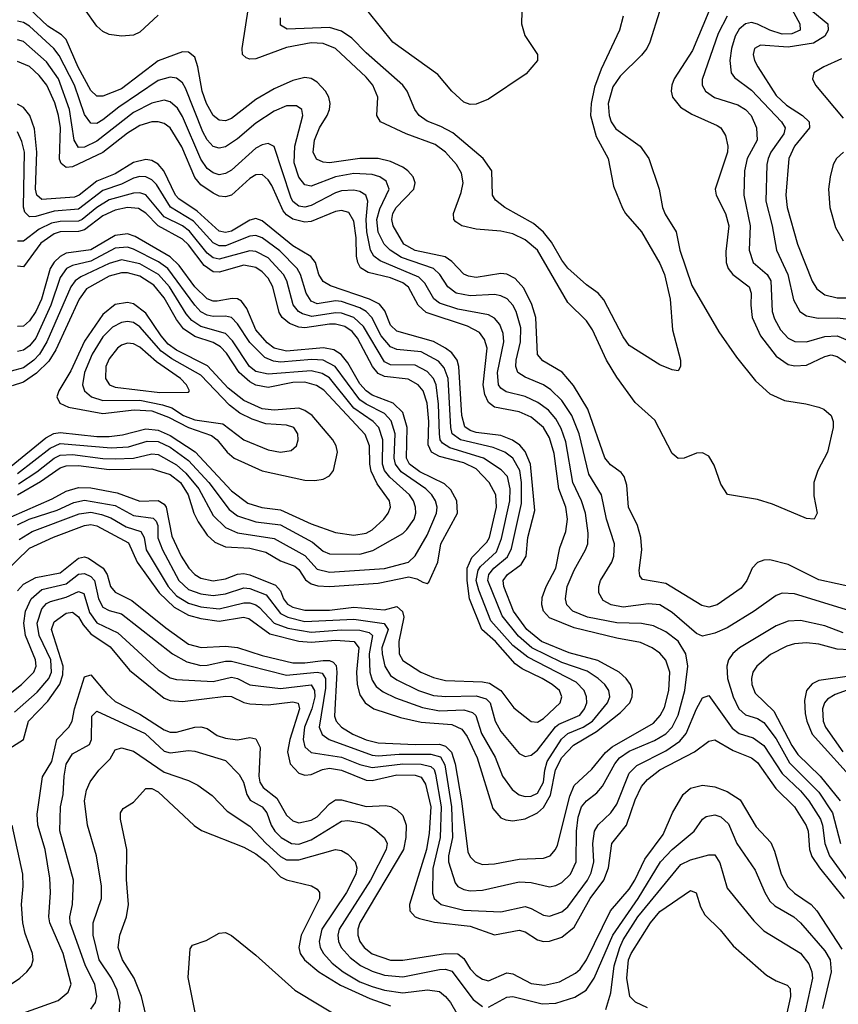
# Model space of a CAD drawing. Header units: inches. Extents: x 501365 to 657855, y 482276 to 547543.
# Tile 384 of 656: x 581798 to 584474, y 506484 to 509704. Entities that reach past the tile are written whole.
import ezdxf

# ---------------------------------------------------------------- set-up
doc = ezdxf.new("R2010")
doc.units = ezdxf.units.IN
doc.header["$MEASUREMENT"] = 0
doc.layers.add('A5580', color=7, linetype='Continuous')

msp = doc.modelspace()

# ---------------------------------------------------------------- linework, layer by layer
at = {"layer": 'A5580', "color": 5}
for points, elevation in [([(583267, 510000), (583295.3, 509950), (583317.9, 509877.9), (583345.4, 509845.4), (583416.5, 509790), (583430.2, 509770), (583439.6, 509730), (583438.3, 509690), (583448.4, 509651.6), (583490.4, 509590), (583490.2, 509570), (583452.9, 509527.1), (583330, 509444.3), (583290, 509427.7), (583270, 509426.1), (583250, 509433.5), (583210, 509469.8), (583164.1, 509524.1), (583017.3, 509630), (582937.2, 509730), (582830, 509815.1), (582807, 509850), (582750.9, 510000)], 2140), ([(584530, 507845.7), (584410, 507872.5), (584310, 507922.3), (584250, 507937.1), (584230, 507936), (584210, 507928.4), (584192.2, 507910), (584174.7, 507870), (584155.6, 507844.4), (584077.4, 507790), (584050, 507782.2), (584028, 507788), (583910, 507860.4), (583833.5, 507873.5), (583825.2, 507885.2), (583822.9, 507902.9), (583831.6, 507970), (583827.8, 508010), (583817.2, 508050), (583787.3, 508110), (583782.2, 508182.2), (583774, 508210), (583763.5, 508223.5), (583728.5, 508248.5), (583710, 508270.6), (583654.5, 508430), (583607.7, 508507.7), (583571, 508551), (583507.7, 508587.7), (583490, 508609), (583484.8, 508730), (583471.9, 508771.9), (583445.4, 508825.4), (583417.4, 508857.4), (583390, 508871.4), (583370, 508873.9), (583290, 508861.1), (583265, 508865), (583250, 508871.6), (583210, 508912.8), (583188.6, 508928.6), (583090, 508949), (583053.7, 508970), (583018.8, 509030), (583013.9, 509050), (583017.8, 509070), (583028.7, 509090), (583085.8, 509150), (583089.9, 509170), (583083.7, 509190), (583066.7, 509210), (583050, 509221.6), (583010, 509239.5), (582969.5, 509249.5), (582910, 509249.7), (582810, 509235.2), (582790, 509237.4), (582767.8, 509247.8), (582757, 509270), (582761.7, 509310), (582778.2, 509350), (582802.4, 509390), (582810.7, 509410), (582812.7, 509430), (582808.2, 509450), (582797.1, 509470), (582770, 509499.7), (582750, 509511.2), (582730, 509515.1), (582690, 509505), (582630, 509477.3), (582570, 509442.3), (582490, 509380.9), (582470, 509373.4), (582450, 509375.7), (582430, 509389.9), (582407.8, 509430), (582393.9, 509470), (582380.1, 509550), (582370, 509581.6), (582350, 509597.6), (582330, 509598.7), (582250, 509568.7), (582130, 509478.1), (582070, 509453.5), (582050, 509454.1), (582030, 509472.4), (581988.3, 509548.3), (581950, 509638.6), (581934.4, 509654.4), (581890, 509682.5), (581830, 509739.4)], 2220), ([(582250, 509718.4), (582190, 509663.2), (582170, 509653), (582130, 509649.9), (582090, 509655.6), (582070, 509665), (582050, 509682.9), (582010, 509739.1)], 2180), ([(583888.9, 509730), (583857.5, 509630), (583847.2, 509610), (583830, 509587.5), (583760.7, 509519.3), (583736.2, 509483.8), (583721.3, 509430), (583724.4, 509390), (583731.3, 509370), (583746.8, 509346.8), (583826.2, 509290), (583854, 509250), (583888.3, 509150), (583898.9, 509090), (583907.6, 509067.6), (583943.4, 509010), (583955.7, 508950), (583995, 508835), (584083.5, 508683.5), (584140.6, 508600.6), (584202.7, 508522.7), (584250, 508479.9), (584298.1, 508458.1), (584367.8, 508447.8), (584410, 508436.3), (584426.4, 508430), (584450.4, 508410), (584457.1, 508390), (584456.4, 508370), (584438.7, 508290), (584406.7, 508230), (584394, 508190), (584393.5, 508146.5), (584404.6, 508090), (584394.8, 508070), (584370, 508073.1), (584259, 508119), (584210, 508134.4), (584111, 508151), (584090, 508184.5), (584067.6, 508247.6), (584050, 508276), (584030, 508287.6), (584010, 508286.6), (583970, 508269.8), (583950, 508268.4), (583930, 508285.7), (583873.8, 508393.8), (583810, 508451.6), (583750, 508534.9), (583716.3, 508590), (583670, 508689.9), (583650, 508719.2), (583590, 508778.8), (583489.9, 508950), (583450, 508984.4), (583410, 509003.6), (583370, 509012.2), (583290, 509018.4), (583243.1, 509030), (583223, 509043), (583216.8, 509050), (583215.2, 509070), (583240.9, 509139.1), (583247.5, 509170), (583241.9, 509201.9), (583226, 509230), (583189.5, 509270), (583155.6, 509295.6), (583061, 509330), (582976.8, 509370), (582964.9, 509390), (582967.9, 509450), (582952.3, 509490), (582930, 509516.3), (582829.8, 509609.8), (582790, 509626.4), (582750, 509628.2), (582670, 509612.7), (582570, 509575.7), (582550, 509574.1), (582538.5, 509578.5), (582526.4, 509590), (582524.5, 509610), (582547.2, 509750)], 2180), ([(584050.1, 509730), (583996.9, 509603.1), (583937.4, 509510), (583929.4, 509490), (583927.6, 509470), (583932, 509450), (583957.7, 509417.7), (583994.7, 509394.7), (584077.6, 509357.6), (584089.6, 509349.6), (584104.7, 509324.7), (584112.9, 509290), (584111.5, 509270), (584071.6, 509150), (584074.2, 509130), (584105.4, 509070), (584115.4, 509030), (584105.8, 508945.8), (584106.7, 508910), (584113.6, 508890), (584129.1, 508870), (584182.6, 508830), (584188.9, 508810), (584187.6, 508770), (584192.3, 508730), (584219.2, 508670), (584270, 508604), (584310, 508576.4), (584331.4, 508571.4), (584370, 508574.2), (584430, 508602.8), (584450, 508607.6), (584470, 508602.1), (584525, 508565)], 2220), ([(584315.4, 509750), (584348.2, 509690), (584349.4, 509670), (584322.2, 509657.8), (584290, 509656), (584250, 509669), (584210, 509689.4), (584190, 509694.2), (584170, 509690.6), (584150, 509673.2), (584136.8, 509650), (584124, 509610), (584118.7, 509570), (584123.8, 509530), (584134.4, 509514.4), (584190, 509473.1), (584287.5, 509370), (584300.3, 509350), (584295.3, 509330), (584253, 509270), (584244.3, 509250), (584239.7, 509230), (584236.3, 509110), (584257.9, 509030), (584271.3, 508950), (584308.7, 508870), (584327.5, 508787.5), (584348.3, 508750), (584370, 508735.4), (584407.7, 508727.7), (584470, 508728.9), (584538.4, 508721.6)], 2260), ([(584390, 509730.5), (584439.6, 509690), (584440.4, 509670), (584429.7, 509650), (584393, 509627), (584310, 509614.3), (584219.5, 509620.5), (584200.1, 509610), (584195.5, 509590), (584199.6, 509570), (584210.1, 509550), (584270, 509455.3), (584303.8, 509423.8), (584356.3, 509390), (584378.4, 509370), (584379.7, 509350), (584330.1, 509290), (584311.8, 509250), (584301.9, 509130), (584306.3, 509090), (584340.2, 508970), (584388.3, 508848.3), (584403.5, 508823.5), (584430, 508803.7), (584470, 508794.2), (584510, 508794)], 2280), ([(584511, 507771), (584330, 507826.8), (584290, 507828.3), (584270, 507821.1), (584198.3, 507770), (584110, 507715.2), (584070, 507698.2), (584030, 507688.4), (584010, 507696.7), (583930, 507765.6), (583890, 507789.9), (583853.2, 507793.2), (583770, 507783.2), (583731.1, 507790), (583705, 507805), (583690.6, 507830), (583690.6, 507850), (583696.8, 507870), (583732.9, 507930), (583739.9, 507950), (583742.2, 507990), (583715.5, 508070), (583699.5, 508150), (583657.8, 508217.8), (583626.8, 508350), (583602.6, 508410), (583570, 508458.8), (583533.7, 508493.7), (583509.7, 508509.7), (583450, 508535.1), (583426.1, 508550), (583419.1, 508570), (583420.2, 508590), (583434.5, 508650), (583436.3, 508696.3), (583420.6, 508750), (583409.9, 508770), (583390.7, 508790.7), (583370, 508801.3), (583350, 508804.8), (583270, 508800.4), (583224.3, 508810), (583197.3, 508830), (583171, 508871), (583150.4, 508890), (583045.7, 508925.7), (583008.8, 508950), (582989.5, 508969.5), (582969.1, 509009.1), (582965.5, 509050), (582975.3, 509084.7), (583005.5, 509150), (582995.7, 509175.7), (582975, 509190), (582950, 509197.7), (582890, 509200.9), (582829.9, 509190.1), (582750, 509159.1), (582730, 509163.9), (582710, 509189.3), (582695.2, 509235.2), (582697.5, 509290), (582722.8, 509390), (582719.9, 509410), (582702.1, 509422.1), (582670, 509421.8), (582630, 509404.1), (582570, 509364.9), (582510, 509313.8), (582470, 509287.9), (582450, 509283.5), (582430, 509289), (582410, 509310.4), (582396.6, 509336.6), (582340.2, 509480.2), (582330, 509497.3), (582310, 509513), (582290, 509516.3), (582250, 509504.9), (582122.3, 509417.7), (582070, 509375.9), (582050, 509364.8), (582030, 509364.9), (582010, 509393.7), (581976.4, 509490), (581927.1, 509587.1), (581909.3, 509609.3), (581830, 509682.6), (581810, 509694.8), (581790, 509698.6)], 2240), ([(583770, 509715.3), (583758.5, 509670), (583698.5, 509541.5), (583676.4, 509483.6), (583665.5, 509430), (583663.6, 509390), (583681.9, 509321.9), (583721.2, 509250), (583739.1, 509159.1), (583767.9, 509087.9), (583778.2, 509070), (583830, 509010.2), (583890, 508906), (583905.7, 508870), (583923.5, 508790), (583931.5, 508690), (583958, 508590), (583957.3, 508570), (583950, 508555.3), (583930, 508558.4), (583890, 508574.7), (583790, 508638.9), (583770, 508667), (583707.6, 508787.6), (583689.1, 508809.1), (583650, 508837), (583590, 508891.5), (583570, 508917.1), (583536.1, 508976.1), (583510, 509009), (583477.2, 509037.2), (583383.5, 509090), (583353.2, 509113.2), (583342.7, 509130), (583341.5, 509210), (583313.2, 509250), (583213.3, 509333.3), (583174.6, 509354.5), (583130, 509371.6), (583103, 509390), (583089.2, 509410), (583064.6, 509470), (583049.9, 509490), (582930, 509595.4), (582883.5, 509643.5), (582850, 509665.7), (582810, 509677.7), (582672.4, 509672.4), (582650, 509686), (582649.9, 509710)], 2160), ([(584110, 509715.1), (584081.2, 509658.8), (584028.5, 509508.5), (584028.9, 509490), (584039, 509470), (584069.1, 509449.1), (584145, 509425), (584170, 509410.1), (584188.6, 509390), (584206.7, 509350), (584208.9, 509310), (584175.8, 509250), (584166.9, 509210), (584165, 509130), (584185.8, 509030), (584181.7, 508950), (584195.2, 508910), (584241.1, 508870), (584253.1, 508850), (584257.2, 508750), (584265.2, 508725.2), (584284.3, 508690), (584310, 508662.4), (584331.6, 508651.6), (584370, 508650.5), (584430, 508667.7), (584470, 508670.3), (584550, 508636.3)], 2240), ([(581740.7, 507479.3), (581803.2, 507530), (581843.7, 507570), (581851.5, 507590), (581849.9, 507610), (581816.7, 507690), (581810.9, 507730), (581816.6, 507770), (581835.7, 507810), (581870, 507840.5), (581950, 507858.8), (581990, 507890.1), (582010, 507892.8), (582030, 507883.4), (582042.7, 507870), (582055, 507810), (582070, 507782.8), (582090, 507772.1), (582130, 507761.4), (582297.6, 507630), (582344.4, 507604.4), (582390, 507592.3), (582410, 507592.6), (582470, 507606.4), (582490, 507606.6), (582670, 507559.9), (582770, 507570.2), (582786.8, 507566.8), (582797.3, 507550), (582797.4, 507517.4), (582776.6, 507390), (582786.7, 507366.7), (582809.5, 507350), (582950, 507299.2), (582970, 507296.4), (583037.9, 507302.1), (583141.8, 507301.8), (583173.4, 507293.4), (583187.5, 507267.5), (583209, 507130), (583212.8, 507030), (583199.2, 506970), (583198.9, 506950), (583221.6, 506881.6), (583229.8, 506869.8), (583250, 506859.2), (583270, 506855.4), (583310, 506857.6), (583430, 506884.1), (583470, 506882.3), (583530, 506868.7), (583550, 506872.1), (583570, 506882.5), (583597.7, 506910), (583617.1, 506950), (583617.9, 507050), (583623.7, 507096.3), (583634.6, 507130), (583650, 507149.6), (583684.2, 507175.8), (583702.9, 507197.1), (583743, 507270), (583758.9, 507290), (583790, 507311.8), (583873.2, 507346.8), (583910, 507368.8), (583930.6, 507390), (583950, 507430), (583972.1, 507510), (583981.5, 507590), (583975.3, 507630), (583950, 507671.6), (583910, 507702.2), (583870, 507721.2), (583830, 507729), (583750, 507731.2), (583653.8, 507750), (583605.3, 507770), (583586.3, 507790), (583582, 507810), (583587.7, 507850), (583610, 507904), (583647.5, 507970), (583654.4, 507990), (583655.7, 508024.3), (583646.8, 508090), (583634.1, 508130), (583605.4, 508190), (583583.2, 508323.2), (583567.4, 508367.4), (583550, 508398.4), (583526.4, 508426.4), (583491.9, 508451.9), (583450, 508471.2), (583387.4, 508487.3), (583370, 508498.6), (583362.6, 508510), (583360, 508550), (583380.4, 508650), (583377.8, 508677.8), (583367.2, 508707.2), (583350, 508727.4), (583330, 508738.3), (583230, 508756.8), (583170, 508776.5), (583151, 508791), (583122, 508842), (583102, 508862), (582975.6, 508915.6), (582955.3, 508930), (582944.1, 508950), (582932.7, 509010), (582930.6, 509050), (582935.5, 509110), (582929.2, 509130), (582910, 509141.8), (582890, 509146.3), (582850, 509144.1), (582830, 509137.9), (582750, 509095.7), (582730, 509090.8), (582710, 509093.5), (582690, 509109.5), (582683.5, 509123.5), (582630, 509288.9), (582610, 509299), (582590, 509295), (582570, 509283.4), (582490, 509212.2), (582470, 509200.8), (582450, 509196.9), (582430, 509202.6), (582410, 509217.4), (582390, 509247.4), (582330, 509387.7), (582314, 509414), (582290, 509435.3), (582270, 509440.9), (582230, 509430.9), (582170, 509400.3), (582050, 509306.5), (582010, 509287.4), (581990, 509286.3), (581976, 509310), (581960.7, 509410), (581925, 509510), (581885.8, 509565.8), (581810, 509632.5), (581790, 509637.7)], 2260), ([(581790, 507835.8), (581810, 507858.1), (581850, 507880.2), (581930, 507895.4), (581990, 507943.4), (582010, 507947.2), (582022.9, 507942.9), (582070.4, 507910.4), (582083.8, 507890), (582094.4, 507850), (582110, 507832.1), (582164.4, 507804.4), (582275.1, 507715.1), (582350, 507661.6), (582390.6, 507650.6), (582470, 507655.1), (582510, 507651), (582590, 507624.5), (582690, 507601), (582730, 507600.6), (582790, 507608.4), (582810, 507608.3), (582822.4, 507602.4), (582832, 507592), (582834.2, 507570), (582826.3, 507426.3), (582832.2, 507410), (582850, 507390.1), (582887.2, 507367.2), (582930, 507348.5), (582970, 507339), (583090, 507333.4), (583170, 507334.8), (583190, 507328.7), (583209.1, 507309.1), (583221.5, 507270), (583242.4, 507150), (583262.6, 506982.6), (583270, 506966.3), (583286.8, 506950), (583310, 506941.2), (583350, 506943.8), (583430, 506959.2), (583510, 506961.7), (583531.3, 506970), (583549.6, 506990.4), (583555.5, 507004.5), (583595.6, 507164.4), (583610, 507199.2), (583667.5, 507252.5), (583712.7, 507307.3), (583734.2, 507325.8), (583870, 507403.3), (583891.8, 507428.2), (583905.3, 507454.7), (583919.6, 507510), (583922.6, 507570), (583909.4, 507609.4), (583890, 507631.8), (583865, 507650), (583826.9, 507666.9), (583750, 507680.9), (583610, 507715.5), (583530, 507747.5), (583510.3, 507770), (583504.4, 507790), (583505.4, 507814.6), (583518.2, 507850), (583550, 507910), (583563.5, 507976.5), (583582.9, 508030), (583588.2, 508070), (583582.4, 508110), (583560.1, 508170), (583545.3, 508285.3), (583530, 508336.2), (583509.8, 508369.8), (583470, 508404.3), (583430, 508421.5), (583350, 508436.2), (583330, 508451.5), (583318.5, 508478.5), (583312.9, 508510), (583325.7, 508630), (583317.6, 508657.6), (583300.4, 508680.4), (583261.6, 508701.6), (583126.3, 508746.3), (583100.7, 508770), (583068.7, 508828.7), (583050, 508843), (583010, 508859.1), (582937.2, 508877.2), (582912.2, 508892.2), (582902.5, 508910), (582899.1, 508930), (582897.4, 508990), (582890, 509045.1), (582873.4, 509073.4), (582850, 509079.6), (582830, 509076.3), (582750, 509043.9), (582730, 509041.8), (582690, 509051.8), (582670, 509065.2), (582659, 509079), (582621.8, 509161.8), (582610, 509180.6), (582590, 509197.5), (582570, 509196.6), (582550, 509184.3), (582490, 509130.3), (582470, 509124.5), (582450, 509127.1), (582430, 509136.1), (582390, 509163.8), (582370, 509188.2), (582327.9, 509287.9), (582290, 509349.9), (582270, 509364.6), (582250, 509369.9), (582230, 509369.9), (582190, 509357.8), (582150, 509332.6), (582070, 509269), (581970, 509222.4), (581950, 509220.8), (581933.4, 509233.4), (581928.1, 509248.1), (581930.6, 509350), (581924.8, 509390), (581912.1, 509432.1), (581886.6, 509490), (581861.6, 509521.6), (581830, 509550.3), (581790, 509566.8)], 2280), ([(584484.6, 509575.4), (584426, 509550), (584393.5, 509530), (584389.1, 509510), (584398.7, 509490), (584490, 509382.1)], 2320), ([(581741.6, 507890), (581830, 507975.9), (581908.6, 508011.4), (582010, 508049.6), (582030, 508052.9), (582050, 508049.2), (582153.6, 507993.6), (582181.4, 507930), (582253.1, 507830), (582303.1, 507783.1), (582350, 507756.5), (582390, 507745.5), (582450, 507737.3), (582529.5, 507749.5), (582546.2, 507746.2), (582615.3, 507695.3), (582710, 507671.2), (582750, 507668.6), (582830, 507675), (582890.6, 507670), (582906.7, 507650), (582899, 507570), (582900.3, 507530), (582910, 507495.9), (582926.9, 507470), (582955.5, 507450), (583042, 507422), (583110, 507406.7), (583210, 507399.1), (583243.3, 507383.3), (583260.2, 507360.2), (583293, 507290), (583344.8, 507124.8), (583370, 507094.4), (583387, 507087), (583410, 507084.3), (583450, 507091), (583490, 507110.1), (583510, 507128.1), (583532.3, 507167.7), (583549.6, 507250.4), (583570, 507290.9), (583608, 507332), (583683.6, 507376.4), (583761.9, 507438.1), (583791.7, 507470), (583799.8, 507490), (583800.5, 507510), (583794.2, 507530), (583780.1, 507550), (583757.4, 507570), (583688, 507608), (583593.9, 507633.9), (583503.4, 507670), (583455.5, 507710), (583412.3, 507770), (583380.6, 507850), (583378.5, 507870), (583392.7, 507890), (583437.4, 507922.6), (583453.2, 507950), (583458.7, 508010), (583481.7, 508098.3), (583467.1, 508250), (583450, 508291.8), (583432.2, 508312.2), (583408.6, 508328.6), (583370, 508344.2), (583290, 508354), (583270, 508360.3), (583252.7, 508372.7), (583242.8, 508410), (583233.7, 508570), (583227.4, 508590), (583210, 508613.9), (583189.9, 508630), (583150, 508651.1), (583030, 508684.9), (583010, 508704.5), (582991.3, 508751.3), (582973.5, 508773.5), (582941.2, 508790), (582814, 508834), (582790, 508847.4), (582775.7, 508870), (582764.1, 508910), (582748.9, 508928.9), (582690, 508964.7), (582590, 509045.6), (582570, 509053.4), (582550, 509048), (582490, 509012.3), (582470, 509007.9), (582450, 509012), (582377.5, 509077.5), (582317.9, 509117.9), (582307.3, 509130), (582269.1, 509209.1), (582250, 509231.7), (582230, 509243.6), (582210, 509247), (582170, 509236.4), (582110, 509199.8), (582050, 509176), (581992.4, 509130), (581976.5, 509123.5), (581870, 509115.7), (581853.9, 509130), (581849.4, 509149.4), (581854, 509270), (581846.5, 509346.5), (581830.5, 509390.5), (581810, 509416.9), (581790, 509427.1)], 2320), ([(581796.4, 508003.6), (581838.1, 508030), (581992.2, 508087.8), (582030, 508093.5), (582065.4, 508085.4), (582095.1, 508075.1), (582145.9, 508045.9), (582194.2, 508030), (582204.7, 508010), (582211.6, 507970), (582283.2, 507850), (582310, 507820.3), (582350, 507795.5), (582390, 507783.7), (582450, 507777.5), (582530, 507797), (582550, 507796.4), (582570, 507790.3), (582581.4, 507781.4), (582630, 507730.7), (582674.6, 507714.6), (582750, 507700.5), (582850, 507708.8), (582910, 507707.6), (582939.7, 507699.7), (582950.5, 507690), (582940.3, 507630), (582942.4, 507570), (582950, 507543.7), (582963, 507523), (582985.6, 507505.6), (583026.1, 507486.1), (583114.4, 507454.4), (583170, 507443.8), (583250, 507446.6), (583278, 507438), (583288.3, 507428.3), (583307.4, 507370), (583351.8, 507291.8), (583375.6, 507230), (583407, 507187), (583430, 507169.6), (583450, 507163.7), (583470, 507164.8), (583490, 507174.8), (583509.9, 507210), (583513.9, 507250), (583521.9, 507278.1), (583569, 507351), (583590, 507369.8), (583639.9, 507390), (583670, 507409.8), (583719, 507470), (583726.5, 507490), (583723.7, 507510), (583710.4, 507530), (583689, 507550), (583653.2, 507573.2), (583570, 507602), (583472, 507650), (583427.8, 507687.8), (583374.7, 507754.7), (583327.6, 507870), (583330.9, 507890), (583347.4, 507910), (583392.2, 507947.8), (583405.6, 507974.4), (583438.1, 508121.9), (583437.7, 508190), (583432.1, 508230), (583410, 508269.9), (583383.2, 508290), (583344.9, 508304.9), (583238.3, 508330), (583211.9, 508350), (583206.5, 508370), (583198.3, 508530), (583185.4, 508565.4), (583166.6, 508586.6), (583110, 508618), (583030, 508625.3), (583010, 508634.3), (582979.6, 508670), (582949.2, 508730), (582930.6, 508750), (582910, 508761.6), (582850, 508782), (582830, 508784), (582770, 508775.1), (582750, 508783.5), (582733.9, 508810), (582715.4, 508870), (582704.6, 508890), (582647.7, 508947.7), (582590, 508990.7), (582570, 508997.8), (582550, 508995.9), (582470, 508964.4), (582450, 508964), (582430, 508974.2), (582365.3, 509045.3), (582290.5, 509090.5), (582244.7, 509164.7), (582230, 509180.1), (582210, 509189.9), (582190, 509190.8), (582170, 509185.3), (582130, 509165.9), (582070, 509145.5), (581990, 509084), (581910, 509077.6), (581850, 509060.3), (581830, 509059), (581814.8, 509074.8), (581810.4, 509090.4), (581813.1, 509270), (581805.2, 509305.2), (581790, 509336.6)], 2340), ([(584490.7, 509270), (584467.4, 509250), (584457.2, 509230), (584446.7, 509190), (584441.3, 509150), (584445.8, 509090), (584464.3, 509024.3), (584490, 508980.1)], 2320), ([(581790, 508051.7), (581828.9, 508070), (581919.8, 508100.1), (581974.8, 508125.2), (582010, 508132.6), (582110, 508115.3), (582170, 508082.7), (582234.1, 508074.1), (582244, 508064), (582248.9, 508050), (582249.5, 508009.5), (582264.3, 507970), (582318.2, 507870), (582350, 507841), (582390, 507825.8), (582430, 507820.5), (582470, 507825.8), (582530, 507845.7), (582550, 507843.8), (582602.9, 507822.9), (582650, 507761.7), (582674, 507750), (582730, 507736.2), (582890, 507743.7), (582989.4, 507729.4), (583002.6, 507710), (582982, 507650), (582982.1, 507630), (582991.8, 507590), (583010, 507559.5), (583030, 507544.8), (583101, 507510), (583150, 507493.7), (583190.3, 507490.3), (583290, 507493.2), (583322.7, 507482.7), (583335.6, 507470), (583351.8, 507410), (583370, 507376.4), (583430, 507304.6), (583450, 507294), (583470, 507298.7), (583490, 507314.6), (583548.7, 507391.3), (583559.8, 507400.2), (583628.2, 507430), (583643.7, 507450), (583651.3, 507470), (583651, 507490), (583643, 507510), (583617.1, 507537.1), (583459.1, 507619.1), (583410, 507657.1), (583337.6, 507737.6), (583298.2, 507838.2), (583290.3, 507870), (583296.8, 507903.2), (583304.4, 507915.6), (583355.8, 507964.2), (583373.1, 508006.9), (583399.8, 508130), (583401.3, 508170), (583392.3, 508210), (583371.3, 508231.3), (583313.8, 508270), (583204, 508304), (583179.5, 508319.5), (583172.4, 508330), (583169.6, 508349.6), (583166.6, 508446.6), (583158.7, 508510), (583150, 508530.8), (583130, 508553.3), (583090, 508573.7), (583010, 508575.1), (582990, 508584.9), (582921, 508701), (582889.5, 508730), (582850, 508743.8), (582830, 508745.7), (582752.8, 508732.8), (582721.6, 508741.6), (582708.9, 508750), (582691.8, 508771.8), (582670.7, 508850), (582660.5, 508870), (582610, 508925), (582570, 508946.1), (582550, 508948.1), (582450, 508920.9), (582430, 508924.7), (582410, 508940.5), (582352.6, 509012.6), (582330, 509029.8), (582270, 509059.6), (582210, 509130.8), (582190, 509137.7), (582170, 509136.6), (582090, 509114.9), (582050, 509089.5), (582002, 509050), (581990, 509045.1), (581930, 509044.3), (581901.8, 509038.2), (581861.3, 509018.7), (581810, 508979), (581790, 508979.7)], 2360), ([(581770, 508077.6), (581903.3, 508136.7), (581950, 508162.2), (581990, 508174.4), (582030, 508172.4), (582116.2, 508156.2), (582190, 508129.5), (582250, 508131.2), (582270, 508119.4), (582276.3, 508110), (582295.4, 508015.4), (582325.1, 507950), (582350.1, 507910), (582369.7, 507889.7), (582390, 507877.3), (582430, 507868.8), (582470, 507875.2), (582510, 507890.3), (582530, 507893.1), (582550, 507888.5), (582634.3, 507854.3), (582650, 507836.5), (582660.3, 507810), (582672.7, 507792.7), (582690, 507782.2), (582730, 507772.6), (582810, 507773.2), (582890, 507783.1), (582990, 507774), (583030, 507785.3), (583048.6, 507768.6), (583052.9, 507750), (583037.4, 507670), (583037.9, 507630), (583050, 507608.2), (583109.4, 507570), (583150, 507552.7), (583190, 507542.7), (583310, 507538.9), (583333.8, 507533.8), (583370.6, 507510.6), (583413.2, 507453.2), (583470, 507409), (583490, 507406.3), (583510, 507418.5), (583563.9, 507470), (583569.9, 507490), (583561.7, 507510), (583537.8, 507530), (583506, 507550), (583440.7, 507580.7), (583417.5, 507597.4), (583353.2, 507670), (583308.1, 507710), (583268.1, 507810), (583259.9, 507870), (583260, 507910), (583275.4, 507944.6), (583324.9, 507995.1), (583333.7, 508010), (583356.2, 508110), (583354.1, 508150), (583332.5, 508190), (583290, 508235.3), (583250, 508254.3), (583170, 508275.6), (583143.4, 508290), (583133.1, 508313.1), (583135.3, 508390), (583129.5, 508449.5), (583116.3, 508490), (583100.5, 508510), (583067.9, 508527.9), (582990, 508536.9), (582970, 508546.5), (582951.2, 508570), (582902.4, 508662.4), (582884.1, 508684.1), (582860.1, 508700.1), (582830, 508708.6), (582810, 508708.2), (582730, 508696.4), (582710, 508698.1), (582679.4, 508710), (582656, 508730), (582645.8, 508745.8), (582625.5, 508830), (582610, 508858), (582590, 508879.4), (582570, 508893), (582530, 508901.2), (582450, 508877.7), (582430, 508878.9), (582400.2, 508900.2), (582350, 508967.2), (582330, 508986.5), (582250, 509029.5), (582210, 509070.8), (582185.9, 509085.9), (582150, 509089.5), (582110, 509081.3), (582070, 509061.9), (582010, 509016.4), (581990, 509011.4), (581930, 509010), (581910, 509003.9), (581866.5, 508973.5), (581810, 508895.5), (581790, 508897.5)], 2380), ([(581790.5, 508150), (581866.1, 508193.9), (581930, 508238.3), (581950, 508245.3), (581990, 508246.2), (582090, 508232.7), (582230, 508235.4), (582290, 508216.5), (582322.8, 508190), (582347.9, 508150), (582366.9, 508090), (582381.3, 508061.3), (582410, 508018.5), (582435.1, 507995.1), (582470, 507980.3), (582550, 507976), (582602.7, 507962.7), (582650, 507933.9), (582697.3, 507917.3), (582710, 507906.3), (582732.3, 507872.3), (582750, 507858.8), (582772.4, 507852.4), (582810, 507850.7), (582970, 507861.1), (583070, 507881.7), (583095.4, 507875.4), (583115.8, 507864.2), (583130, 507860.6), (583135.1, 507864.9), (583165, 507930), (583173.9, 507990), (583229.2, 508090), (583227.1, 508130), (583206.9, 508166.9), (583185.8, 508185.8), (583105.7, 508225.7), (583072.3, 508250), (583061.8, 508270), (583064, 508370), (583050, 508419.2), (583018.2, 508450), (582950, 508476.3), (582929.9, 508489.9), (582910, 508512.8), (582870, 508581.5), (582848.4, 508608.4), (582824.2, 508624.2), (582791.1, 508631.1), (582670, 508619.9), (582629.7, 508629.7), (582606.9, 508646.9), (582569.5, 508690), (582539.7, 508759.7), (582523.1, 508783.1), (582510, 508791.2), (582492.5, 508792.5), (582443.2, 508783.2), (582430, 508783.1), (582410, 508791), (582370, 508829.7), (582319.5, 508899.5), (582290, 508928.2), (582175, 508995), (582150, 509003.1), (582110, 508998), (582030, 508951.1), (581950, 508940.1), (581930, 508929.9), (581910, 508910.5), (581897.6, 508890), (581868.7, 508790), (581850, 508749.1), (581830, 508719.2), (581810, 508701.2), (581790, 508700.6)], 2420), ([(581793.5, 508186.5), (581854.2, 508225.8), (581910, 508270), (581930, 508279.8), (581970, 508281.7), (582070, 508268.8), (582110, 508267.9), (582170, 508270), (582230, 508283.7), (582250, 508281.5), (582310, 508248.3), (582341.2, 508221.2), (582383, 508170), (582430, 508082.5), (582470, 508043.6), (582510, 508025.3), (582630, 508007.6), (582730, 507951.8), (582770, 507906.7), (582810, 507897.1), (582990, 507908.8), (583068.5, 507930), (583090, 507950.8), (583130, 508018.2), (583160.6, 508090), (583161.9, 508110), (583157.1, 508130), (583145.1, 508150), (583125.7, 508170), (583044.8, 508224.8), (583025.9, 508250), (583022.3, 508270), (583025.4, 508350), (583012.5, 508392.5), (582990, 508416.3), (582930, 508446), (582910, 508460.8), (582829.2, 508569.2), (582790, 508590.2), (582752.2, 508592.2), (582650, 508584.4), (582627.6, 508587.6), (582599.4, 508599.4), (582550, 508648.2), (582509.4, 508709.4), (582490, 508729.6), (582470, 508734.6), (582430, 508733.3), (582410, 508737.6), (582390, 508748.9), (582369.8, 508769.8), (582281.4, 508890), (582251.5, 508911.5), (582170, 508953.4), (582150, 508960), (582110, 508956.8), (582030, 508914.2), (581970, 508900.2), (581950.4, 508889.6), (581930, 508861), (581899.8, 508770), (581850, 508662.8), (581830, 508637.1), (581810, 508623.4), (581790, 508619.2)], 2440), ([(581790, 508219.7), (581897.1, 508302.9), (581930, 508317.9), (582096.2, 508303.8), (582153, 508307), (582214.9, 508325.1), (582250, 508324.6), (582290, 508305.7), (582350, 508262.3), (582415.8, 508190), (582482.5, 508102.5), (582510, 508081.4), (582570, 508061.7), (582650, 508052.2), (582755.2, 507995.2), (582790, 507966), (582810, 507957.1), (582910, 507956.2), (582952.5, 507967.5), (583050, 508023.8), (583063.6, 508036.4), (583086.7, 508070), (583092.1, 508090), (583091.4, 508110), (583085, 508130), (583071.8, 508150), (583007.3, 508207.3), (582990.6, 508230), (582983.8, 508250), (582984.9, 508330), (582972.1, 508370), (582953.4, 508390), (582890, 508433.5), (582810, 508532.1), (582786.7, 508546.7), (582750, 508555), (582610, 508544.3), (582570, 508553.5), (582549.1, 508570), (582493.1, 508653.1), (582470, 508677.6), (582390, 508700.1), (582360.5, 508720.5), (582342.2, 508742.2), (582287.3, 508830), (582251, 508870), (582190, 508905), (582130, 508918.2), (582090, 508906.2), (581997, 508863), (581979.5, 508850), (581965.2, 508830), (581886.4, 508650), (581862.6, 508610), (581844.1, 508590), (581810, 508565.7), (581770, 508554.6)], 2460), ([(581770, 508243.9), (581883.3, 508336.7), (581909.7, 508350.3), (581930, 508354.1), (582050, 508341.3), (582090, 508341.1), (582134, 508346), (582210, 508366.1), (582250, 508361.1), (582290, 508343.7), (582371.2, 508291.2), (582490, 508162.8), (582543.2, 508123.2), (582588.8, 508108.8), (582650, 508100.5), (582750, 508054.7), (582830, 508026.9), (582890, 508018.2), (582930, 508025.1), (582950, 508035.1), (582988.3, 508070), (583002.5, 508090), (583009.4, 508110), (583006.2, 508130), (582966.4, 508186.4), (582946.9, 508226.9), (582941.9, 508250), (582940.8, 508310), (582927.5, 508347.5), (582792.4, 508492.4), (582768.1, 508508.1), (582730, 508518), (582690, 508517), (582610, 508501.2), (582570, 508509.1), (582550, 508519.3), (582515, 508550), (582473.5, 508613.5), (582454.3, 508634.3), (582430, 508647.8), (582370, 508668.1), (582333, 508693), (582310, 508723.1), (582270, 508794.7), (582235.9, 508835.9), (582190, 508865.3), (582150, 508876), (582130, 508876.2), (582090, 508864.7), (582015.9, 508824.1), (581991.7, 508790), (581916.3, 508623.7), (581892.8, 508587.2), (581852.3, 508547.7), (581810, 508518.5), (581773.1, 508506.9)], 2480), ([(581781.1, 507438.9), (581854.9, 507505.1), (581892.8, 507550), (581901.5, 507570), (581899, 507610), (581860.8, 507690), (581854.3, 507730), (581870, 507776.9), (581885.7, 507794.3), (581898.7, 507801.3), (581950, 507815), (581990, 507833.7), (582007.1, 507827.1), (582025.8, 507765.8), (582050, 507731.3), (582118.9, 507698.9), (582250, 507577.4), (582290, 507551.9), (582310, 507545.9), (582430, 507539.4), (582490, 507553.3), (582510, 507549), (582550, 507529), (582650, 507516.5), (582750, 507528.6), (582761.8, 507510), (582762.1, 507490), (582753.1, 507450), (582728.9, 507390), (582724.2, 507350), (582730, 507326.1), (582750, 507307.8), (582850, 507292.3), (582910, 507268.2), (582950, 507258.8), (583050, 507270.2), (583110, 507269.7), (583141.8, 507261.8), (583152, 507252), (583156.5, 507236.5), (583175.4, 507130), (583172.6, 507030), (583148.2, 506928.2), (583147.4, 506847.4), (583152.6, 506830), (583175.8, 506810), (583250, 506792.3), (583370, 506786.4), (583450, 506803.7), (583470, 506797.9), (583510, 506775.3), (583530, 506772.8), (583570, 506786.5), (583590, 506802.8), (583653.8, 506890), (583666.2, 506913.8), (583674.6, 506950), (583671.7, 507010), (583676.7, 507050), (583689.1, 507070.9), (583729.7, 507110.3), (583750, 507138.8), (583790, 507239.8), (583815, 507265), (583910, 507313.3), (583955.5, 507344.5), (583976.3, 507370), (584010, 507450.2), (584030, 507486.2), (584050, 507493.4), (584126.8, 507386.8), (584150, 507370.1), (584195.8, 507355.8), (584230, 507330.4), (584290, 507238.3), (584350, 507182), (584377.3, 507150), (584415.9, 507090), (584422.4, 507070), (584429.6, 507009.6), (584444.9, 506970), (584530.5, 506850.5)], 2240), ([(581750, 507311.8), (581809.9, 507350.1), (581826.5, 507410), (581890, 507475.7), (581929.2, 507530.8), (581938.9, 507561.1), (581940, 507590), (581902, 507710), (581910, 507734.9), (581950, 507763.5), (581970, 507766.4), (581990, 507751), (582004.8, 507724.8), (582030, 507696), (582093, 507653), (582157.1, 507577.1), (582270, 507485.3), (582290, 507477.8), (582330, 507474.5), (582471.8, 507491.8), (582490, 507490.4), (582530, 507471), (582550, 507466.9), (582610, 507462.9), (582690, 507473.1), (582708.3, 507468.3), (582712.1, 507450), (582680.9, 507350), (582673.1, 507310), (582682.2, 507270), (582710, 507240.1), (582730, 507233), (582750, 507235.6), (582787.9, 507252.1), (582810, 507256.7), (582849.9, 507250.1), (582930, 507217.2), (582950, 507215.5), (583030, 507234.9), (583090, 507233.3), (583110, 507226.8), (583123.9, 507203.9), (583141.6, 507130), (583136.2, 507043.8), (583127.9, 506990), (583071.5, 506810), (583073.4, 506790), (583090.5, 506770.5), (583104.4, 506764.4), (583153.2, 506753.2), (583270, 506739.4), (583350, 506711.2), (583430, 506726.1), (583450, 506721.2), (583490, 506694.8), (583510, 506689.3), (583530, 506690.1), (583570, 506703.5), (583610, 506736.2), (583662.3, 506830), (583707.5, 506890), (583722.9, 506930), (583733.2, 507010), (583781.7, 507070), (583810, 507152.3), (583830, 507195.8), (583850, 507218.7), (583890, 507250.3), (584003.9, 507310), (584050, 507344.4), (584070, 507348.8), (584130, 507314.3), (584190, 507290.1), (584210, 507274.6), (584269.7, 507189.7), (584330.4, 507130), (584368.9, 507068.9), (584374.9, 507050), (584379.9, 506990), (584387.4, 506967.4), (584411.9, 506930), (584492.3, 506830)], 2220), ([(584490, 507699.1), (584430, 507722.2), (584350, 507739.6), (584310, 507736.7), (584270, 507721.2), (584150.7, 507649.3), (584129.2, 507630.8), (584115, 507610), (584108.8, 507590), (584111.6, 507550), (584130.4, 507490), (584148.3, 507450), (584170, 507430.9), (584210, 507418.8), (584230, 507405.5), (584270, 507352.3), (584314.1, 507274.1), (584410, 507178), (584454.8, 507110), (584481.1, 507010)], 2260), ([(584510, 507643.3), (584470, 507645.3), (584410, 507661.4), (584370, 507666.5), (584330, 507662.5), (584305.1, 507654.9), (584251.7, 507628.3), (584207, 507590), (584194.7, 507570), (584190.1, 507550), (584190.9, 507530), (584201.9, 507501.9), (584262.4, 507442.4), (584321.3, 507330), (584341, 507301), (584414.5, 507230), (584480.2, 507150)], 2280), ([(581687.6, 506412.4), (581923.5, 506496.5), (581956, 506524), (581965.5, 506550), (581940.3, 506650), (581896.3, 506750), (581893, 506770), (581898.6, 506850), (581896.5, 506896.5), (581880.7, 506990), (581857.3, 507070), (581854.5, 507105.5), (581872.1, 507227.9), (581902.4, 507277.6), (581919.2, 507350), (581958.2, 507390), (581969.2, 507410), (581977.2, 507450), (582010, 507555), (582030, 507561), (582080.9, 507500.9), (582110, 507474.6), (582190, 507433.1), (582270, 507381.4), (582290, 507373.9), (582310, 507374.4), (582370, 507390.8), (582390, 507391.2), (582410, 507385.8), (582443.6, 507363.6), (582470, 507354.4), (582510, 507348.8), (582550, 507356.1), (582570, 507352.6), (582584.1, 507324.1), (582579.2, 507230), (582582.7, 507210), (582593.5, 507193.5), (582638.3, 507158.3), (582670, 507103.1), (582690, 507084.4), (582710, 507077.6), (582750, 507085.8), (582770, 507097.4), (582810, 507139.7), (582830, 507152.8), (582850, 507152.3), (582930, 507130.5), (582994, 507134), (583010.9, 507130.9), (583030, 507120.4), (583050, 507101.5), (583060.9, 507070), (583060.1, 507030), (583052, 506990), (582909.1, 506750), (582902.6, 506730), (582902.6, 506710), (582909.3, 506690), (582924.2, 506670), (582949.6, 506649.6), (583010, 506628.1), (583050, 506628.1), (583189.3, 506650.7), (583230, 506649.2), (583250, 506634.2), (583270, 506600.3), (583290, 506579), (583310, 506566.4), (583330, 506561.4), (583390, 506586.7), (583410, 506584.3), (583470, 506552.5), (583513, 506547), (583562.6, 506557.4), (583614.5, 506585.5), (583630, 506598.7), (583650, 506629.1), (583728.9, 506790), (583790, 506860.5), (583808.9, 506890), (583841.2, 506958.8), (583901, 507039), (583931.9, 507110), (583966.2, 507170), (583990, 507190.8), (584030, 507200.9), (584070, 507194.8), (584110, 507179.9), (584152.3, 507152.3), (584204.6, 507064.6), (584252.7, 507012.7), (584265.4, 506985.4), (584286.9, 506910), (584308.3, 506868.3), (584330, 506847.2), (584384.5, 506810), (584403.4, 506790), (584484.9, 506664.9)], 2180), ([(584510, 507556.7), (584410, 507542.7), (584387.8, 507532.2), (584370, 507510.6), (584362.9, 507477.1), (584364.8, 507435.2), (584370.3, 507410), (584388, 507368), (584539.5, 507199.5)], 2320), ([(584610, 507550.4), (584463.1, 507496.9), (584438.5, 507481.5), (584428.6, 507470), (584422.4, 507450), (584424, 507410), (584431.5, 507390), (584487.9, 507310)], 2340), ([(582030, 506468.1), (582045, 506490), (582049.9, 506510), (582043.1, 506550), (582013.2, 506610), (581963, 506750), (581961.3, 506770), (581969.9, 506810), (581973.4, 506890), (581929, 507051), (581931.1, 507130), (581939.9, 507170), (581942.7, 507230), (581950, 507269.1), (581970, 507303.6), (582025.8, 507334.2), (582032.6, 507350), (582034, 507426), (582050, 507442.2), (582208.1, 507370), (582270, 507312), (582290, 507306), (582350, 507314.3), (582370, 507312.3), (582470, 507280.9), (582515.2, 507235.2), (582528.9, 507210), (582539.7, 507170), (582551.4, 507151.4), (582589.8, 507129.8), (582606, 507110), (582619.8, 507070), (582632, 507050), (582652.1, 507030), (582686.2, 507010), (582710, 507008.3), (582750, 507022.3), (582850, 507082.9), (582870, 507085), (582910, 507078.1), (582936.5, 507070), (582957.1, 507057.1), (582990, 507028.1), (582998.4, 507010), (582995.5, 506990), (582944.1, 506890), (582841.8, 506730), (582837.3, 506710), (582839.6, 506690), (582849, 506670), (582877.7, 506637.7), (582911.5, 506611.5), (582950, 506592.1), (582990, 506579.1), (583050, 506574), (583170, 506597.7), (583190, 506599.3), (583210, 506592.5), (583280, 506500.1), (583310, 506476.6)], 2160), ([(582121.3, 506438.7), (582126, 506490), (582116.6, 506530), (582097.3, 506570), (582057.9, 506630), (582037.9, 506710), (582038.2, 506750), (582064.6, 506830), (582065.6, 506870), (582048.8, 506970), (582019.1, 507070), (582009.9, 507149.9), (582015.6, 507184.4), (582028.5, 507211.5), (582056.5, 507250), (582093.3, 507286.7), (582110, 507315.9), (582130, 507323.1), (582170, 507311.9), (582270, 507243.7), (582350, 507215.9), (582380.5, 507200.5), (582426.9, 507166.9), (582475.4, 507115.4), (582550, 507066.5), (582603.1, 507010), (582650, 506967.8), (582670, 506956.4), (582710, 506956.9), (582830, 506990.1), (582850, 506987.3), (582870, 506975.2), (582894, 506950), (582900.1, 506930), (582897, 506910), (582866.2, 506850), (582785.6, 506730), (582776.3, 506690), (582780.1, 506670), (582790.8, 506650), (582819, 506619), (582855.2, 506590), (582910, 506557.8), (582950, 506542.5), (582990, 506530.5), (583050, 506521.9), (583131.1, 506531.1), (583170, 506525.8), (583190, 506510.1), (583205.8, 506490), (583251.6, 506410)], 2140), ([(582210.4, 506449.6), (582196.1, 506510), (582172.1, 506570), (582134.2, 506630), (582120.1, 506670), (582124.7, 506710), (582147.2, 506770), (582153.7, 506810), (582147.3, 506892.7), (582147.4, 506990), (582126.9, 507090), (582127.3, 507110), (582135.7, 507124.3), (582170, 507145.5), (582209.9, 507190.1), (582230, 507190.1), (582250, 507178.4), (582368.3, 507068.3), (582392.2, 507052.2), (582530, 506998.1), (582570, 506976.3), (582603.8, 506950), (582650, 506901.3), (582670, 506890.6), (582751.2, 506871.2), (582770, 506860.2), (582778, 506850), (582778.1, 506830), (582718.2, 506710), (582709.7, 506670), (582714.8, 506650), (582728.2, 506630), (582775.5, 506590), (582846.4, 506546.4), (582942.6, 506502.6), (583010, 506479)], 2120), ([(583330, 506475.3), (583390, 506507.8), (583409.9, 506510.1), (583505.5, 506485.5), (583550, 506487.6), (583612.2, 506507.8), (583649.4, 506530), (583675.5, 506570), (583736.2, 506710), (583819.3, 506830), (583892.6, 506950), (583930, 506990.4), (584002.6, 507050), (584030, 507089.2), (584041.5, 507098.5), (584070, 507104), (584090, 507097.1), (584114.3, 507074.3), (584142.2, 507010), (584202.3, 506922.3), (584233.1, 506850), (584250, 506821.9), (584266.3, 506806.3), (584328.3, 506770), (584350.5, 506750.5), (584430, 506658.7), (584447.1, 506630), (584449.8, 506590), (584421.7, 506470)], 2160), ([(581740.4, 506530), (581798.1, 506570), (581821.5, 506590), (581836.3, 506610), (581841.3, 506630), (581839.8, 506650), (581815.4, 506715.4), (581807.9, 506750), (581803.7, 506810), (581809.1, 506870), (581807.6, 506910), (581773.3, 507070)], 2220), ([(583713.2, 506466.8), (583730, 506521.7), (583741.3, 506610), (583759, 506670), (583770, 506694.6), (583818.2, 506770), (583959.1, 506940.9), (583990, 506957), (584050, 506973.3), (584070, 506973), (584086.3, 506946.3), (584110, 506863.6), (584197.3, 506757.3), (584230, 506724.8), (584350, 506651.1), (584377, 506617), (584387.4, 506590), (584388.9, 506570), (584358.9, 506430)], 2140), ([(583850, 506472.9), (583811, 506491), (583792.2, 506510), (583782.5, 506570), (583788.2, 506630), (583796.4, 506650), (583859.6, 506750), (583890, 506787.7), (583990, 506856.2), (584008.5, 506848.5), (584023.1, 506803.1), (584037, 506777), (584087.3, 506727.3), (584130, 506675.5), (584239.4, 506579.4), (584270, 506561), (584306.9, 506546.9), (584315.8, 506535.8), (584316.9, 506510), (584291.5, 506390)], 2120), ([(582375.5, 506435.5), (582348, 506572), (582354.7, 506665.3), (582362.4, 506677.6), (582407.7, 506692.3), (582450, 506717.1), (582470, 506718.4), (582490, 506708.7), (582570, 506644.5), (582696.8, 506530), (582963.4, 506370)], 2080)]:
    msp.add_lwpolyline(points, dxfattribs=dict(at, elevation=elevation))
for points, elevation in [([(582150, 508779.5), (582110, 508772), (582070, 508739.7), (582010, 508652.7), (581964.7, 508555.3), (581925.7, 508490), (581919.4, 508470), (581928.7, 508450), (581957, 508437), (582070, 508416.3), (582171.9, 508428.1), (582230, 508424.3), (582283.8, 508403.8), (582350, 508370.7), (582424.6, 508344.5), (582443.4, 508330), (582475.6, 508290), (582498.6, 508270), (582590, 508228.8), (582730, 508198.4), (582763, 508197), (582790, 508201.4), (582810, 508212), (582823.7, 508230), (582836.8, 508290), (582832.7, 508310), (582821.1, 508330), (582753.6, 508410), (582730, 508426.1), (582710, 508433.2), (582630, 508426.5), (582590, 508431.2), (582530, 508459), (582478.9, 508498.9), (582411.8, 508571.8), (582310, 508623.5), (582283.2, 508643.2), (582259.7, 508670), (582210, 508743.7), (582170, 508774.5)], 2520), ([(582150, 508717.3), (582130, 508714.1), (582101.6, 508698.4), (582070, 508666.9), (582034.4, 508610), (582009.5, 508550), (582003.3, 508510), (582009.8, 508489.8), (582032.2, 508470), (582070, 508458.4), (582190, 508459.1), (582264.7, 508444.7), (582294.6, 508434.6), (582332.9, 508410), (582370, 508395.5), (582461.7, 508381.7), (582530.2, 508330), (582610, 508297.2), (582650, 508289.6), (582684.8, 508295.2), (582702.2, 508310), (582707.7, 508330), (582706.4, 508350), (582693.7, 508370), (582670, 508378.2), (582602.7, 508382.7), (582557.5, 508397.5), (582517.6, 508417.6), (582483.4, 508443.4), (582390, 508541.2), (582294.6, 508594.6), (582259.6, 508619.6), (582190, 508699.4), (582170, 508713.1)], 2540), ([(582150, 508646), (582130, 508639.5), (582117.9, 508630), (582090, 508594.5), (582079.7, 508570), (582078, 508530), (582090.8, 508510), (582110, 508501.7), (582255.6, 508484.4), (582350, 508485.7), (582353.1, 508490), (582342.9, 508510), (582323.4, 508530), (582245.1, 508585.1), (582190, 508633.2), (582170, 508643.5)], 2560)]:
    msp.add_lwpolyline(points, close=True, dxfattribs=dict(at, elevation=elevation))

doc.saveas('drawing.dxf')
